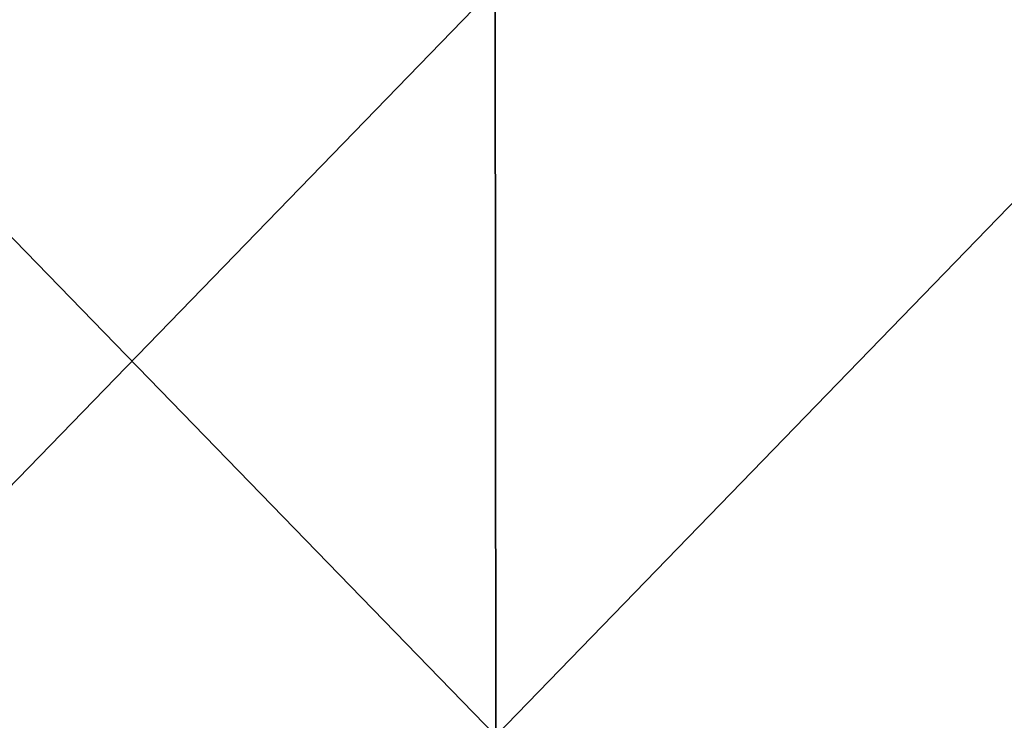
# Model space of a CAD drawing. Header units: millimetres. Extents: x -168 to 168, y -6 to 84.
# Tile 358 of 656: x 5 to 24, y 11 to 24. Entities that reach past the tile are written whole.
import ezdxf

# ---------------------------------------------------------------- set-up
doc = ezdxf.new("R2010")
doc.units = ezdxf.units.MM
doc.header["$LTSCALE"] = 65.185185
doc.layers.add('260', color=7, linetype='CONTINUOUS')
doc.layers.add('263', color=7, linetype='CONTINUOUS')

msp = doc.modelspace()

# ---------------------------------------------------------------- linework, layer by layer
at = {"layer": '260', "linetype": 'CONTINUOUS'}
for points in [[(0, 10.544, -124.908), (13.865, 24.837, -124.783), (13.879, 10.544, -124.908), (0, 10.544, -124.908)], [(0, 24.837, -124.783), (13.865, 24.837, -124.783), (0, 10.544, -124.908), (0, 24.837, -124.783)], [(13.865, 24.837, -124.783), (27.73, 24.837, -124.783), (13.879, 10.544, -124.908), (13.865, 24.837, -124.783)], [(13.879, 10.544, -124.908), (27.73, 24.837, -124.783), (27.757, 10.544, -124.908), (13.879, 10.544, -124.908)]]:
    msp.add_3dface(points, dxfattribs=at)
at = {"layer": '263', "linetype": 'CONTINUOUS'}
for points in [[(13.879, 10.544, 124.908), (0, 24.837, 124.783), (0, 10.544, 124.908), (13.879, 10.544, 124.908)], [(13.865, 24.837, 124.783), (0, 24.837, 124.783), (13.879, 10.544, 124.908), (13.865, 24.837, 124.783)], [(27.73, 24.837, 124.783), (13.865, 24.837, 124.783), (13.879, 10.544, 124.908), (27.73, 24.837, 124.783)], [(27.757, 10.544, 124.908), (27.73, 24.837, 124.783), (13.879, 10.544, 124.908), (27.757, 10.544, 124.908)]]:
    msp.add_3dface(points, dxfattribs=at)

doc.saveas('drawing.dxf')
